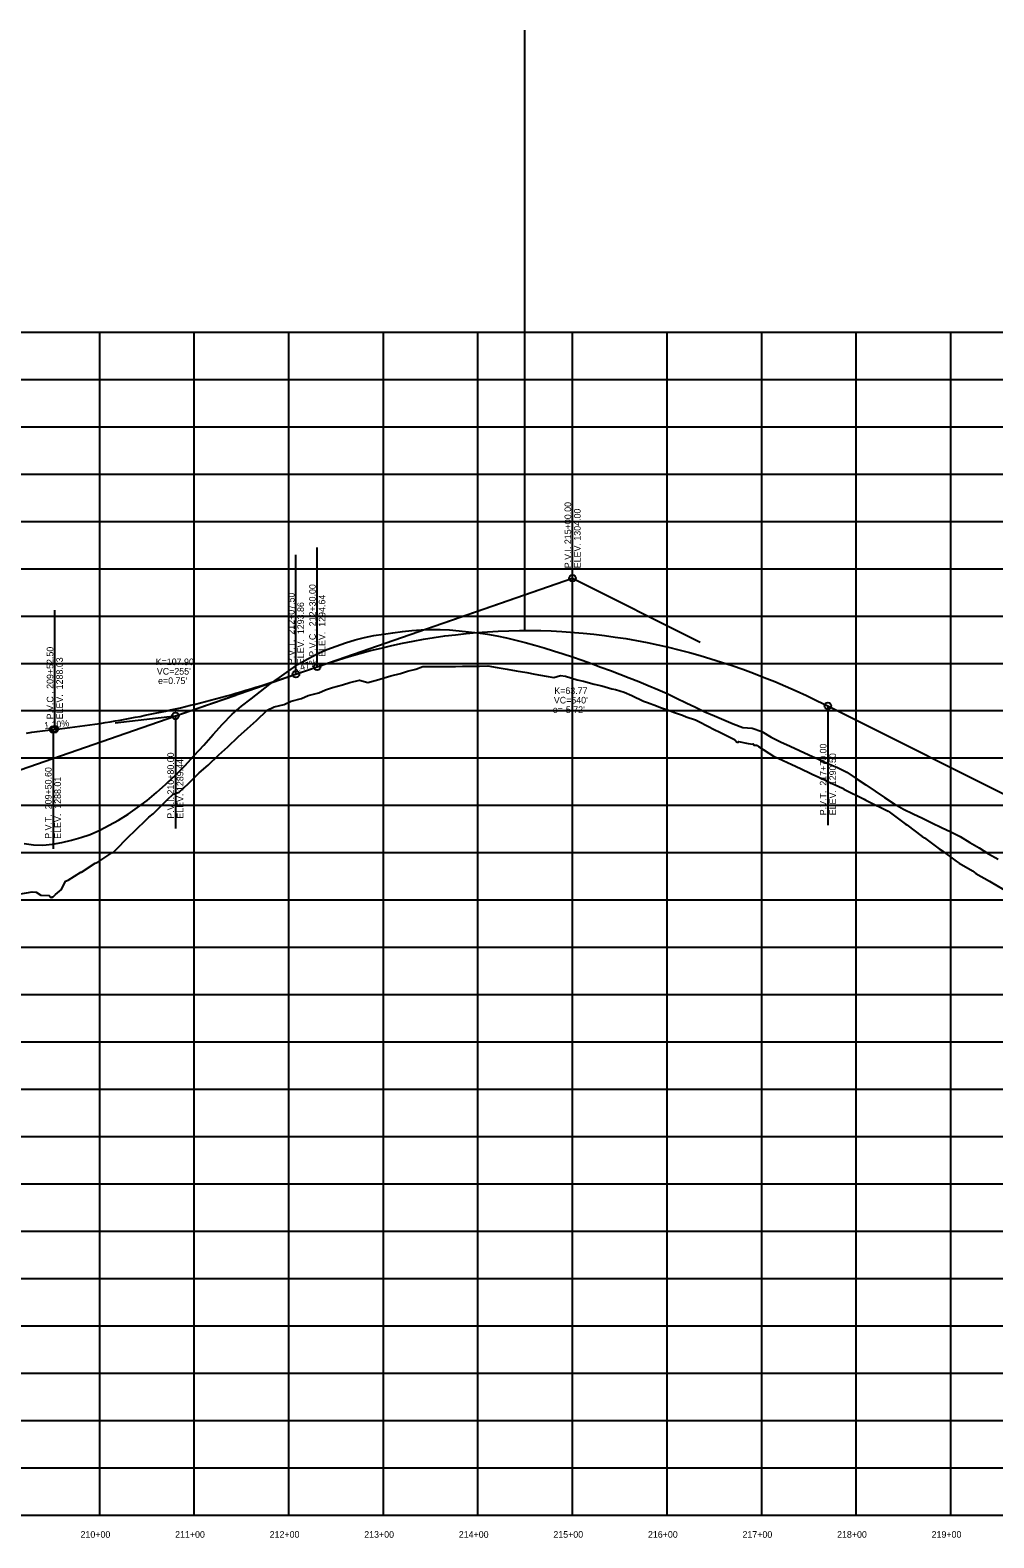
# Model space of a CAD drawing. Extents: x -70 to 701944, y -4 to 666871.
# Drawn here: x 682056 to 683075, y 658343 to 659936 of the extents above; entities that cross this region are included whole.
import ezdxf

# ---------------------------------------------------------------- set-up
doc = ezdxf.new("R2010")
doc.units = 0
for name, color, linetype in [('R_Axis', 7, 'Continuous'), ('R_Axis Annot', 7, 'Continuous'), ('R_Draft', 7, 'Continuous'), ('R_Exist Surface', 7, 'Continuous'), ('R_Fin Surface', 7, 'Continuous'), ('R_Grid', 7, 'Continuous'), ('R_Vert Alg', 7, 'Continuous'), ('R_Vert Alg Annot', 7, 'Continuous'), ('R_Water', 7, 'Continuous')]:
    doc.layers.add(name, color=color, linetype=linetype)

msp = doc.modelspace()

# ---------------------------------------------------------------- linework, layer by layer
at = {"layer": 'R_Axis'}
msp.add_line((681129.8, 658366.9), (684950.8, 658366.9), dxfattribs=at)
at = {"layer": 'R_Draft'}
msp.add_line((681676.7, 659026.4), (682629.8, 659356.9), dxfattribs=at)
at = {"layer": 'R_Exist Surface'}
msp.add_lwpolyline([(682044.3, 659023), (682058.4, 659025.6), (682062.5, 659025.2), (682067.6, 659021.9), (682076.3, 659021.7), (682078.2, 659019.3), (682079.5, 659020), (682079.9, 659019.4), (682082.9, 659022.6), (682089.5, 659027.8), (682093.6, 659036.9), (682096.5, 659037.8), (682109.9, 659046.4), (682110.7, 659046.3), (682125, 659055.7), (682127.7, 659056.8), (682142.5, 659066.8), (682144.3, 659067.5), (682162, 659085.4), (682165.3, 659088), (682181.7, 659104.4), (682186.4, 659108), (682201.6, 659122.9), (682207.4, 659128.8), (682213.9, 659130.8), (682223.5, 659139.8), (682235.1, 659151.1), (682244.4, 659159.3), (682255.6, 659170.2), (682265.2, 659178.7), (682276.1, 659189.3), (682286, 659198.1), (682295.6, 659206.5), (682306.8, 659217.4), (682314.4, 659220.8), (682324.9, 659223.5), (682332.3, 659226.9), (682343.1, 659229.7), (682350.3, 659233), (682361.5, 659235.8), (682368.5, 659239), (682368.5, 659239), (682376, 659241.4), (682386.6, 659244.1), (682394.3, 659246.6), (682404.6, 659249.1), (682413.2, 659246.7), (682425, 659249.8), (682430.7, 659251.5), (682437.8, 659253.7), (682447.7, 659256.3), (682455.1, 659258.6), (682463.9, 659260.9), (682471.5, 659263.4), (682477.1, 659263.5), (682488.7, 659263.6), (682495.4, 659263.7), (682505.9, 659263.7), (682513.5, 659263.8), (682523.1, 659263.9), (682531.4, 659264), (682540.3, 659264.1), (682550, 659262.4), (682560.8, 659260.6), (682570, 659259), (682581.4, 659257.1), (682590, 659255.6), (682601.9, 659253.5), (682610.1, 659252.1), (682617.2, 659254.2), (682622.3, 659253.3), (682634.8, 659249.6), (682641.3, 659248.1), (682652.8, 659244.8), (682660.9, 659243), (682671.4, 659240), (682675.2, 659239.1), (682684.5, 659236.4), (682692.3, 659232.8), (682704.8, 659227), (682708.9, 659225.4), (682718.6, 659222), (682722.7, 659220.4), (682732.4, 659217), (682736.4, 659215.4), (682746.2, 659212.1), (682750.1, 659210.5), (682759.9, 659207.1), (682764.2, 659205.1), (682780.4, 659196.8), (682784.9, 659194.7), (682800.9, 659186.5), (682801.9, 659185.7), (682803.5, 659183.6), (682805.1, 659183.7), (682805.3, 659183.8), (682805.3, 659183.9), (682805.4, 659184.3), (682815.6, 659182.3), (682820.6, 659181.5), (682820.7, 659181.7), (682820.7, 659181.5), (682821, 659181), (682821.5, 659180.4), (682823.4, 659180.6), (682824.3, 659180.5), (682824.9, 659180), (682826.5, 659178.9), (682842.2, 659168.9), (682843.8, 659168.2), (682847.8, 659166.3), (682861.6, 659159.9), (682865.4, 659158.1), (682879.5, 659151.6), (682883, 659149.8), (682897.3, 659143.3), (682900.6, 659141.7), (682915.2, 659135), (682916.6, 659134), (682938.3, 659123.4), (682940, 659122.4), (682941.2, 659121.7), (682963.4, 659110.8), (682964.7, 659110), (682981.5, 659097.4), (682983.3, 659096.2), (682999.6, 659084), (683001.8, 659082.5), (683017.5, 659070.8), (683020.2, 659069), (683035.3, 659057.7), (683038.5, 659055.6), (683052.6, 659047.5), (683056.4, 659045), (683070.7, 659036.8), (683074.3, 659034.5), (683088.8, 659026.2)], dxfattribs=at)
at = {"layer": 'R_Fin Surface'}
msp.add_lwpolyline([(682049.8, 659076.5), (682059.8, 659075), (682069.8, 659074.8), (682079.8, 659075.8), (682089.8, 659077.5), (682099.8, 659079.9), (682109.8, 659082.8), (682119.8, 659086.2), (682129.8, 659090.7), (682139.8, 659095.8), (682149.8, 659101.3), (682159.8, 659107.6), (682169.8, 659114.5), (682179.8, 659122.1), (682189.8, 659130.3), (682199.8, 659139.2), (682209.8, 659148.6), (682219.8, 659158.7), (682229.8, 659169.5), (682239.8, 659180.5), (682249.8, 659191.7), (682259.8, 659202.7), (682269.8, 659213.1), (682279.8, 659221.8), (682289.8, 659229.4), (682299.8, 659237.1), (682309.8, 659244.8), (682319.8, 659252.1), (682329.8, 659259.1), (682339.8, 659266), (682349.8, 659271.8), (682359.8, 659276.9), (682369.8, 659281.4), (682379.8, 659285.2), (682389.8, 659288.7), (682399.8, 659291.7), (682409.8, 659294.3), (682419.8, 659296.3), (682429.8, 659297.7), (682439.8, 659299.2), (682449.8, 659300.6), (682459.8, 659301.6), (682469.8, 659302.3), (682479.8, 659302.8), (682489.8, 659302.8), (682499.8, 659302.2), (682509.8, 659301.3), (682519.8, 659300.3), (682529.8, 659299.1), (682539.8, 659297.7), (682549.8, 659295.9), (682559.8, 659293.8), (682569.8, 659291.4), (682579.8, 659288.9), (682589.8, 659286.1), (682599.8, 659283.2), (682609.8, 659280.2), (682619.8, 659277), (682629.8, 659273.8), (682639.8, 659270.4), (682649.8, 659266.7), (682659.8, 659263), (682669.8, 659259.3), (682679.8, 659255.6), (682689.8, 659251.7), (682699.8, 659247.7), (682709.8, 659243.5), (682719.8, 659239.3), (682729.8, 659234.9), (682739.8, 659230.2), (682749.8, 659225.3), (682759.8, 659220.5), (682769.8, 659215.6), (682779.8, 659211.4), (682789.8, 659207.2), (682799.8, 659202.9), (682809.8, 659199.2), (682819.8, 659198.3), (682829.8, 659195), (682839.8, 659188.8), (682849.8, 659184.1), (682859.8, 659179.5), (682869.8, 659174.9), (682879.8, 659170.3), (682889.8, 659165.8), (682899.8, 659161.2), (682909.8, 659156.7), (682919.8, 659152), (682929.8, 659145.2), (682939.8, 659138.6), (682949.8, 659131.9), (682959.8, 659125), (682969.8, 659118.4), (682979.8, 659112.9), (682989.8, 659107.9), (682999.8, 659103.2), (683009.8, 659098.4), (683019.8, 659093.5), (683029.8, 659088.8), (683039.8, 659083.9), (683049.8, 659077.5), (683059.8, 659072), (683069.8, 659065.7), (683079.8, 659059.9)], dxfattribs=at)
at = {"layer": 'R_Grid'}
for p, q in [((681129.8, 659616.9), (684950.8, 659616.9)), ((681129.8, 659616.9), (684950.8, 659616.9)), ((682129.8, 658366.9), (682129.8, 659616.9)), ((682229.8, 658366.9), (682229.8, 659616.9)), ((682329.8, 658366.9), (682329.8, 659616.9)), ((682429.8, 658366.9), (682429.8, 659616.9)), ((682529.8, 658366.9), (682529.8, 659616.9)), ((682629.8, 658366.9), (682629.8, 659616.9)), ((682729.8, 658366.9), (682729.8, 659616.9)), ((682829.8, 658366.9), (682829.8, 659616.9)), ((682929.8, 658366.9), (682929.8, 659616.9)), ((683029.8, 658366.9), (683029.8, 659616.9)), ((681129.8, 659566.9), (684950.8, 659566.9)), ((681129.8, 659516.9), (684950.8, 659516.9)), ((681129.8, 659466.9), (684950.8, 659466.9)), ((681129.8, 659416.9), (684950.8, 659416.9)), ((681129.8, 659366.9), (684950.8, 659366.9)), ((681129.8, 659316.9), (684950.8, 659316.9)), ((681129.8, 659266.9), (684950.8, 659266.9)), ((681129.8, 659216.9), (684950.8, 659216.9)), ((681129.8, 659166.9), (684950.8, 659166.9)), ((681129.8, 659116.9), (684950.8, 659116.9)), ((681129.8, 659066.9), (684950.8, 659066.9)), ((681129.8, 659016.9), (684950.8, 659016.9)), ((681129.8, 658966.9), (684950.8, 658966.9)), ((681129.8, 658916.9), (684950.8, 658916.9)), ((681129.8, 658866.9), (684950.8, 658866.9)), ((681129.8, 658816.9), (684950.8, 658816.9)), ((681129.8, 658766.9), (684950.8, 658766.9)), ((681129.8, 658716.9), (684950.8, 658716.9)), ((681129.8, 658666.9), (684950.8, 658666.9)), ((681129.8, 658616.9), (684950.8, 658616.9)), ((681129.8, 658566.9), (684950.8, 658566.9)), ((681129.8, 658516.9), (684950.8, 658516.9)), ((681129.8, 658466.9), (684950.8, 658466.9)), ((681129.8, 658416.9), (684950.8, 658416.9))]:
    msp.add_line(p, q, dxfattribs=at)
at = {"layer": 'R_Vert Alg'}
for p, q in [((682629.8, 659356.9), (682629.8, 659475.9)), ((682359.8, 659263.3), (682359.8, 659389.3)), ((682337.3, 659255.5), (682337.3, 659381.5)), ((682494.8, 659310.1), (682629.8, 659356.9)), ((682629.8, 659356.9), (682764.8, 659289.4)), ((682082.3, 659197.2), (682082.3, 659323.2)), ((682337.3, 659255.5), (682359.8, 659263.3)), ((682209.8, 659211.3), (682273.6, 659233.4)), ((682146.1, 659204.2), (682209.8, 659211.3)), ((682209.8, 659211.3), (682209.8, 659092.3)), ((682899.8, 659221.9), (682899.8, 659095.9)), ((682899.8, 659221.9), (683619.3, 658862.2)), ((682080.4, 659197), (682082.3, 659197.2)), ((682080.4, 659197), (682080.4, 659071))]:
    msp.add_line(p, q, dxfattribs=at)
for points in [[(682359.8, 659263.3), (682371.1, 659267.1), (682382.3, 659270.7), (682393.6, 659274.1), (682404.8, 659277.3), (682416.1, 659280.3), (682427.3, 659283.1), (682438.6, 659285.7), (682449.8, 659288.1), (682461.1, 659290.4), (682472.3, 659292.4), (682483.6, 659294.2), (682494.8, 659295.8), (682506.1, 659297.2), (682517.3, 659298.5), (682528.6, 659299.5), (682539.8, 659300.3), (682551.1, 659300.9), (682562.3, 659301.4), (682573.6, 659301.6), (682584.8, 659301.6), (682596.1, 659301.5), (682607.3, 659301.1), (682618.6, 659300.5), (682641.1, 659298.8), (682652.3, 659297.6), (682663.6, 659296.3), (682674.8, 659294.7), (682686.1, 659293), (682697.3, 659291), (682708.6, 659288.9), (682719.8, 659286.5), (682731.1, 659284), (682742.3, 659281.2), (682753.6, 659278.3), (682764.8, 659275.1), (682776.1, 659271.8), (682787.3, 659268.2), (682798.6, 659264.5), (682809.8, 659260.6), (682821.1, 659256.4), (682832.3, 659252.1), (682843.6, 659247.6), (682854.8, 659242.8), (682866.1, 659237.9), (682877.3, 659232.8), (682888.6, 659227.4), (682899.8, 659221.9)], [(682082.3, 659197.2), (682087.6, 659197.8), (682092.9, 659198.4), (682098.3, 659199.1), (682103.6, 659199.8), (682108.9, 659200.5), (682114.2, 659201.2), (682119.5, 659201.9), (682124.8, 659202.7), (682130.1, 659203.5), (682135.4, 659204.4), (682140.8, 659205.2), (682146.1, 659206.1), (682151.4, 659207), (682156.7, 659208), (682162, 659208.9), (682167.3, 659209.9), (682172.6, 659210.9), (682177.9, 659212), (682183.3, 659213.1), (682188.6, 659214.2), (682193.9, 659215.3), (682199.2, 659216.4), (682204.5, 659217.6), (682215.1, 659220), (682220.4, 659221.3), (682225.8, 659222.6), (682231.1, 659223.9), (682236.4, 659225.2), (682241.7, 659226.6), (682247, 659227.9), (682252.3, 659229.4), (682257.6, 659230.8), (682262.9, 659232.3), (682268.3, 659233.7), (682273.6, 659235.3), (682278.9, 659236.8), (682284.2, 659238.4), (682289.5, 659240), (682294.8, 659241.6), (682300.1, 659243.2), (682305.4, 659244.9), (682310.8, 659246.6), (682316.1, 659248.3), (682321.4, 659250.1), (682326.7, 659251.9), (682332, 659253.7), (682337.3, 659255.5)], [(682052.3, 659193.2), (682057.9, 659194.1), (682063.5, 659194.9), (682069.2, 659195.6), (682074.8, 659196.3), (682080.4, 659197)]]:
    msp.add_lwpolyline(points, dxfattribs=at)
for centre in [(682629.8, 659356.9), (682337.3, 659255.5), (682359.8, 659263.3), (682899.8, 659221.9), (682209.8, 659211.3), (682080.4, 659197), (682082.3, 659197.2)]:
    msp.add_circle(centre, 3.5, dxfattribs=at)
at = {"layer": 'R_Water'}
msp.add_line((682579.2, 659301.6), (682579.2, 659936), dxfattribs=at)

# ---------------------------------------------------------------- texts
at = {"layer": 'R_Axis Annot'}
for s, p in [('210+00', (682109.5, 658342.9)), ('211+00', (682209.5, 658342.9)), ('212+00', (682309.5, 658342.9)), ('213+00', (682409.5, 658342.9)), ('214+00', (682509.5, 658342.9)), ('215+00', (682609.5, 658342.9)), ('216+00', (682709.5, 658342.9)), ('217+00', (682809.5, 658342.9)), ('218+00', (682909.5, 658342.9)), ('219+00', (683009.5, 658342.9))]:
    msp.add_text(s, height=7, dxfattribs=at).set_placement(p)
at = {"layer": 'R_Vert Alg Annot'}
for s, rotation, p in [('P.V.I. 215+00.00', 90, (682628.3, 659367.4)), ('ELEV. 1304.00', 90, (682638.3, 659367.4)), ('P.V.C . 212+30.00', 90, (682358.3, 659273.8)), ('P.V.T.  212+07.50', 90, (682335.8, 659266)), ('ELEV.  1294.64', 90, (682368.3, 659273.8)), ('ELEV.  1293.86', 90, (682345.8, 659266)), ('P.V.C . 209+52.50', 90, (682080.8, 659207.7)), ('ELEV.  1288.03', 90, (682090.8, 659207.7)), ('3.47%', 19.1246, (682335.4, 659256.4)), ('1.10%', 6.3013, (682071.5, 659197.5)), ('P.V.T.  217+70.00', 90, (682898.3, 659106.4)), ('P.V.I. 210+80.00', 90, (682208.3, 659102.8)), ('ELEV. 1289.44', 90, (682218.3, 659102.8)), ('ELEV.  1290.50', 90, (682908.3, 659106.4)), ('P.V.T.  209+50.60', 90, (682078.9, 659081.5)), ('ELEV.  1288.01', 90, (682088.9, 659081.5))]:
    msp.add_text(s, height=7, rotation=rotation, dxfattribs=at).set_placement(p)
for s, p in [('K=107.90', (682189, 659265)), ("VC=255'", (682190.2, 659255)), ("e=0.75'", (682191.5, 659245)), ('K=63.77', (682610.5, 659234.5)), ("VC=540'", (682610, 659224.5)), ("e=-5.72'", (682608.9, 659214.5))]:
    msp.add_text(s, height=7, dxfattribs=at).set_placement(p)

doc.saveas('drawing.dxf')
